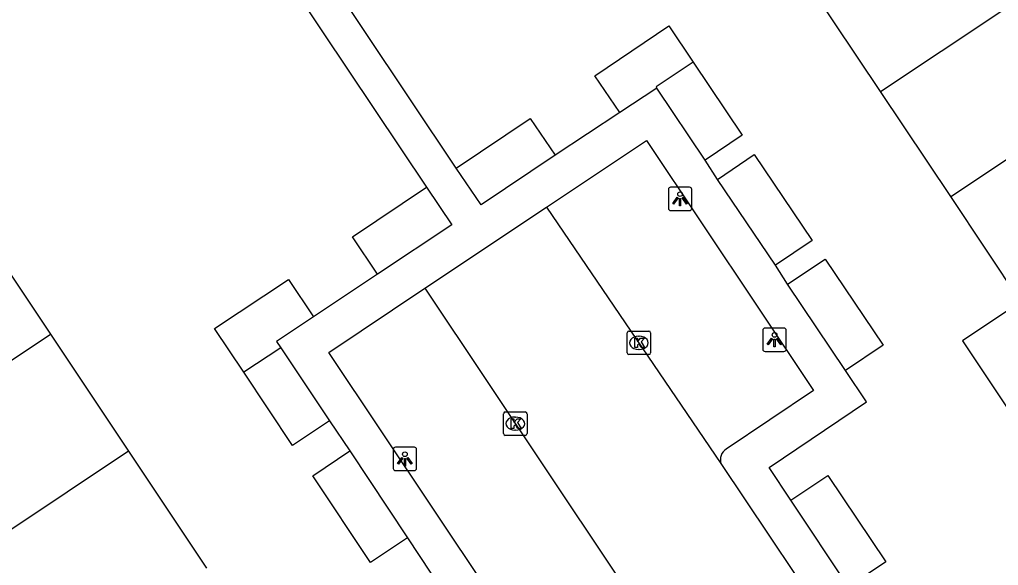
# Model space of a CAD drawing. Extents: x 158352 to 159489, y 383828 to 384597.
# Drawn here: x 158882.5 to 158924.25, y 384359.67 to 384382.96 of the extents above; entities that cross this region are included whole.
import ezdxf

# ---------------------------------------------------------------- set-up
doc = ezdxf.new("R2010")
doc.units = 0
for name, color, linetype in [('IMGEO_Kolk', 7, 'Continuous'), ('IMGEO_Lichtpunt', 7, 'Continuous'), ('IMGEO_Pand', 7, 'Continuous'), ('IMGEO_Rijbaan_lokaal_open', 7, 'Continuous'), ('IMGEO_Voetpad_open', 7, 'Continuous')]:
    doc.layers.add(name, color=color, linetype=linetype)

msp = doc.modelspace()

# ---------------------------------------------------------------- linework, layer by layer
at = {"layer": 'IMGEO_Kolk'}
for p, q in [((158908.415, 384368.743), (158908.415, 384369.595)), ((158908.49, 384369.669), (158909.342, 384369.669)), ((158908.903, 384369.449), (158908.928, 384369.449)), ((158909.416, 384369.595), (158909.416, 384368.743)), ((158909.342, 384368.669), (158908.49, 384368.669)), ((158908.926, 384368.889), (158908.901, 384368.889)), ((158903.143, 384365.294), (158903.143, 384366.146)), ((158903.218, 384366.22), (158904.07, 384366.22)), ((158904.144, 384366.146), (158904.144, 384365.294)), ((158903.631, 384366), (158903.656, 384366)), ((158904.07, 384365.22), (158903.218, 384365.22)), ((158903.654, 384365.44), (158903.629, 384365.44))]:
    msp.add_line(p, q, dxfattribs=at)
for points in [[(158908.415, 384368.743), (158908.415, 384369.595)], [(158908.49, 384369.669), (158909.342, 384369.669)], [(158908.736, 384369.369), (158908.859, 384369.369), (158908.859, 384369.218), (158908.989, 384369.369), (158909.153, 384369.369), (158909.007, 384369.218), (158909.16, 384368.969), (158909.008, 384368.969), (158908.923, 384369.133), (158908.859, 384369.066), (158908.859, 384368.969), (158908.736, 384368.969), (158908.736, 384369.369)], [(158909.416, 384369.595), (158909.416, 384368.743)], [(158909.342, 384368.669), (158908.49, 384368.669)], [(158903.143, 384365.294), (158903.143, 384366.146)], [(158903.218, 384366.22), (158904.07, 384366.22)], [(158904.144, 384366.146), (158904.144, 384365.294)], [(158903.464, 384365.92), (158903.587, 384365.92), (158903.587, 384365.769), (158903.717, 384365.92), (158903.881, 384365.92), (158903.735, 384365.769), (158903.888, 384365.52), (158903.736, 384365.52), (158903.651, 384365.684), (158903.587, 384365.617), (158903.587, 384365.52), (158903.464, 384365.52), (158903.464, 384365.92)], [(158904.07, 384365.22), (158903.218, 384365.22)]]:
    msp.add_lwpolyline(points, dxfattribs=at)
for centre, start, end in [((158908.492, 384369.593), 91.552, 178.448), ((158908.492, 384369.593), 91.552, 178.448), ((158909.34, 384369.593), 1.552, 88.448), ((158909.34, 384369.593), 1.552, 88.448), ((158908.492, 384368.745), 181.552, 268.448), ((158908.492, 384368.745), 181.552, 268.448), ((158909.34, 384368.745), 271.552, 358.448), ((158909.34, 384368.745), 271.552, 358.448), ((158903.22, 384366.144), 91.552, 178.448), ((158903.22, 384366.144), 91.552, 178.448), ((158904.068, 384366.144), 1.552, 88.448), ((158904.068, 384366.144), 1.552, 88.448), ((158903.22, 384365.296), 181.552, 268.448), ((158903.22, 384365.296), 181.552, 268.448), ((158904.068, 384365.296), 271.552, 358.448), ((158904.068, 384365.296), 271.552, 358.448)]:
    msp.add_arc(centre, 0.0765, start, end, dxfattribs=at)
for centre, major_axis, ratio, start_param, end_param in [((158908.902, 384369.169), (-0.387, 0.002), 0.722429, 4.712389, 7.853982), ((158908.927, 384369.169), (-0.39, 0.002), 0.717154, 1.570796, 4.712389), ((158903.63, 384365.72), (-0.387, 0.002), 0.722429, 4.712389, 7.853982), ((158903.655, 384365.72), (-0.39, 0.002), 0.717154, 1.570796, 4.712389)]:
    msp.add_ellipse(centre, major_axis=major_axis, ratio=ratio, start_param=start_param, end_param=end_param, dxfattribs=at)
at = {"layer": 'IMGEO_Lichtpunt'}
for p, q in [((158910.174, 384375.715), (158910.174, 384374.908)), ((158910.174, 384375.715), (158910.174, 384374.908)), ((158911.076, 384375.81), (158910.268, 384375.81)), ((158911.076, 384375.81), (158910.268, 384375.81)), ((158911.17, 384374.908), (158911.17, 384375.715)), ((158911.17, 384374.908), (158911.17, 384375.715)), ((158910.268, 384374.814), (158911.076, 384374.814)), ((158910.268, 384374.814), (158911.076, 384374.814)), ((158915.105, 384369.801), (158914.297, 384369.801)), ((158915.105, 384369.801), (158914.297, 384369.801)), ((158914.203, 384369.706), (158914.203, 384368.899)), ((158914.203, 384369.706), (158914.203, 384368.899)), ((158915.199, 384368.899), (158915.199, 384369.706)), ((158915.199, 384368.899), (158915.199, 384369.706)), ((158914.297, 384368.805), (158915.105, 384368.805)), ((158914.297, 384368.805), (158915.105, 384368.805)), ((158898.436, 384364.617), (158898.436, 384363.81)), ((158898.436, 384364.617), (158898.436, 384363.81)), ((158899.338, 384364.712), (158898.53, 384364.712)), ((158899.338, 384364.712), (158898.53, 384364.712)), ((158899.432, 384363.81), (158899.432, 384364.617)), ((158899.432, 384363.81), (158899.432, 384364.617)), ((158898.53, 384363.716), (158899.338, 384363.716)), ((158898.53, 384363.716), (158899.338, 384363.716))]:
    msp.add_line(p, q, dxfattribs=at)
for points in [[(158910.548, 384375.379), (158910.587, 384375.351), (158910.399, 384375.089), (158910.361, 384375.116), (158910.548, 384375.379)], [(158910.65, 384375.331), (158910.697, 384375.331), (158910.697, 384375.009), (158910.65, 384375.009), (158910.65, 384375.331)], [(158910.76, 384375.351), (158910.798, 384375.378), (158910.985, 384375.116), (158910.946, 384375.088), (158910.76, 384375.351)], [(158914.577, 384369.37), (158914.616, 384369.342), (158914.428, 384369.08), (158914.39, 384369.107), (158914.577, 384369.37)], [(158914.789, 384369.342), (158914.827, 384369.369), (158915.014, 384369.107), (158914.975, 384369.079), (158914.789, 384369.342)], [(158914.679, 384369.322), (158914.726, 384369.322), (158914.726, 384369), (158914.679, 384369), (158914.679, 384369.322)], [(158898.81, 384364.281), (158898.849, 384364.253), (158898.661, 384363.991), (158898.623, 384364.018), (158898.81, 384364.281)], [(158898.912, 384364.233), (158898.959, 384364.233), (158898.959, 384363.911), (158898.912, 384363.911), (158898.912, 384364.233)], [(158899.022, 384364.253), (158899.06, 384364.28), (158899.247, 384364.018), (158899.208, 384363.99), (158899.022, 384364.253)]]:
    msp.add_lwpolyline(points, dxfattribs=at)
for centre in [(158910.673, 384375.513), (158914.702, 384369.504), (158898.935, 384364.415)]:
    msp.add_circle(centre, 0.0994, dxfattribs=at)
for centre, start, end in [((158910.268, 384375.715), 90, 180), ((158910.268, 384375.715), 90, 180), ((158911.076, 384375.715), 0, 90), ((158911.076, 384375.715), 0, 90), ((158910.268, 384374.908), 180, 270), ((158910.268, 384374.908), 180, 270), ((158911.076, 384374.908), 270, 0), ((158911.076, 384374.908), 270, 360), ((158914.297, 384369.706), 90, 180), ((158914.297, 384369.706), 90, 180), ((158915.105, 384369.706), 0, 90), ((158915.105, 384369.706), 0, 90), ((158914.297, 384368.899), 180, 270), ((158914.297, 384368.899), 180, 270), ((158915.105, 384368.899), 270, 0), ((158915.105, 384368.899), 270, 360), ((158898.53, 384364.617), 90, 180), ((158898.53, 384364.617), 90, 180), ((158899.338, 384364.617), 0, 90), ((158899.338, 384364.617), 0, 90), ((158898.53, 384363.81), 180, 270), ((158898.53, 384363.81), 180, 270), ((158899.338, 384363.81), 270, 0), ((158899.338, 384363.81), 270, 360)]:
    msp.add_arc(centre, 0.0946, start, end, dxfattribs=at)
at = {"layer": 'IMGEO_Pand'}
for points in [[(158919.225, 384379.892), (158927.032, 384385.093)], [(158919.225, 384379.892), (158916.226, 384384.386)], [(158908.101, 384378.993), (158907.039, 384380.56), (158910.189, 384382.694), (158911.232, 384381.141)], [(158911.232, 384381.141), (158909.649, 384380.09), (158909.681, 384380.042)], [(158911.232, 384381.141), (158913.324, 384378.024), (158911.746, 384376.965)], [(158922.215, 384375.409), (158930.022, 384380.611)], [(158909.681, 384380.042), (158908.101, 384378.993)], [(158911.746, 384376.965), (158909.681, 384380.042)], [(158922.215, 384375.409), (158919.225, 384379.892)], [(158901.127, 384376.627), (158904.285, 384378.745), (158905.341, 384377.172)], [(158905.341, 384377.172), (158902.183, 384375.053), (158901.127, 384376.627)], [(158912.263, 384376.144), (158913.837, 384377.208), (158916.314, 384373.542), (158914.74, 384372.478)], [(158914.74, 384372.478), (158912.263, 384376.144)], [(158897.771, 384372.094), (158896.701, 384373.695), (158899.861, 384375.807)], [(158899.861, 384375.807), (158900.931, 384374.206), (158897.771, 384372.094)], [(158925.212, 384370.913), (158922.215, 384375.409)], [(158880.493, 384374.516), (158883.815, 384369.537)], [(158915.254, 384371.666), (158916.855, 384372.742), (158919.337, 384369.068), (158917.728, 384367.986)], [(158892.064, 384367.911), (158890.82, 384369.778), (158893.965, 384371.876), (158895.035, 384370.271)], [(158917.728, 384367.986), (158915.254, 384371.666)], [(158925.212, 384370.913), (158922.719, 384369.251), (158925.707, 384364.769)], [(158895.035, 384370.271), (158893.463, 384369.223), (158893.639, 384368.96)], [(158875.99, 384364.321), (158883.815, 384369.537)], [(158883.815, 384369.537), (158887.145, 384364.544)], [(158893.639, 384368.96), (158892.064, 384367.911)], [(158893.639, 384368.96), (158895.721, 384365.834)], [(158895.721, 384365.834), (158894.145, 384364.784), (158892.064, 384367.911)], [(158887.145, 384364.544), (158879.323, 384359.329)], [(158887.145, 384364.544), (158890.476, 384359.551)], [(158899.053, 384360.842), (158897.472, 384359.789), (158895.001, 384363.5), (158896.582, 384364.553)], [(158896.582, 384364.553), (158899.053, 384360.842)], [(158915.397, 384362.459), (158916.978, 384363.513), (158919.444, 384359.818), (158917.864, 384358.763)], [(158917.864, 384358.763), (158915.397, 384362.459)]]:
    msp.add_lwpolyline(points, dxfattribs=at)
at = {"layer": 'IMGEO_Rijbaan_lokaal_open'}
for points in [[(158899.785, 384371.496), (158904.978, 384374.963)], [(158904.978, 384374.963), (158912.416, 384364.021)], [(158899.785, 384371.496), (158910.392, 384355.62)], [(158912.416, 384364.021), (158922.844, 384348.434)]]:
    msp.add_lwpolyline(points, dxfattribs=at)
at = {"layer": 'IMGEO_Voetpad_open'}
for points in [[(158893.169, 384385.804), (158899.861, 384375.807)], [(158901.127, 384376.627), (158895.217, 384385.468)], [(158908.101, 384378.993), (158905.341, 384377.172)], [(158904.978, 384374.963), (158909.241, 384377.809), (158916.36, 384367.13), (158912.635, 384364.626)], [(158912.263, 384376.144), (158911.746, 384376.965)], [(158915.254, 384371.666), (158914.74, 384372.478)], [(158897.771, 384372.094), (158895.035, 384370.271)], [(158910.392, 384355.62), (158909.951, 384355.629), (158906.13, 384353.108), (158904.698, 384355.255), (158895.689, 384368.763), (158899.785, 384371.496)], [(158915.397, 384362.459), (158914.466, 384363.854), (158918.626, 384366.65), (158917.728, 384367.986)], [(158895.721, 384365.834), (158896.582, 384364.553)], [(158899.053, 384360.842), (158900.04, 384359.337)]]:
    msp.add_lwpolyline(points, dxfattribs=at)
msp.add_arc((158912.912, 384364.184), 0.522, 122.0206, 198.1806, dxfattribs=at)

doc.saveas('drawing.dxf')
